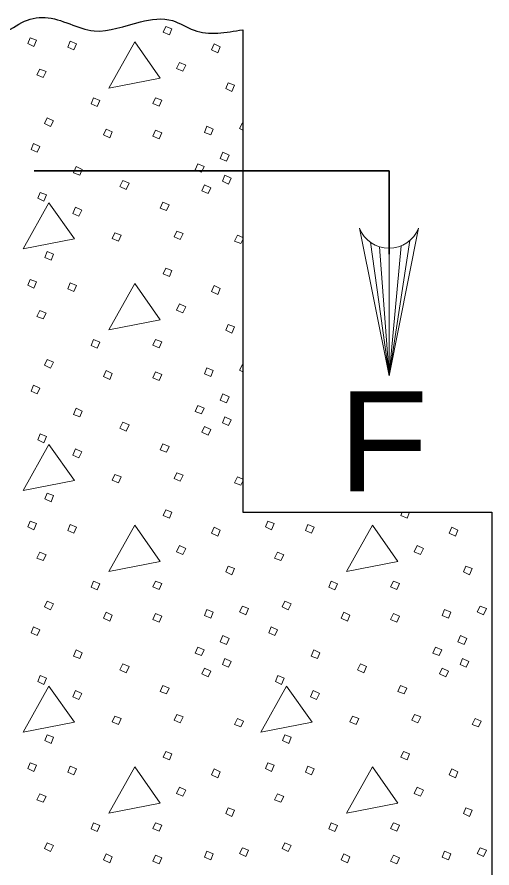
# Model space of a CAD drawing. Extents: x 1036.7 to 1070.7, y 883.9 to 905.9.
# Drawn here: x 1055.674 to 1056.813, y 898.475 to 900.516 of the extents above; entities that cross this region are included whole.
import ezdxf

# ---------------------------------------------------------------- set-up
doc = ezdxf.new("R2010")
doc.units = 0
doc.header["$LTSCALE"] = 0.062
doc.layers.add('1', color=7, linetype='Continuous', lineweight=13)

msp = doc.modelspace()

# ---------------------------------------------------------------- linework, layer by layer
at = {"layer": '1'}
for p, q in [((1056.2145, 900.26275), (1056.21542, 900.26242)), ((1056.2025, 899.99292), (1056.21542, 899.98775)), ((1056.52117, 899.97625), (1056.566, 899.65575)), ((1056.61558, 899.98008), (1056.566, 899.65575)), ((1056.59483, 899.96775), (1056.566, 899.65575)), ((1056.54333, 899.96542), (1056.566, 899.65575)), ((1056.566, 899.96208), (1056.566, 899.65575)), ((1056.2145, 899.68308), (1056.21542, 899.68275)), ((1056.2025, 899.41325), (1056.21542, 899.40808))]:
    msp.add_line(p, q, dxfattribs=at)
at = {"layer": '1', "lineweight": 35}
for q in [(1055.71567, 900.14717), (1056.566, 899.94725)]:
    msp.add_line((1056.566, 900.14717), q, dxfattribs=at)
at = {"layer": '1'}
for points in [[(1056.03058, 900.49367), (1056.04558, 900.48767), (1056.03958, 900.47367), (1056.02458, 900.47967)], [(1055.70575, 900.46667), (1055.72075, 900.46067), (1055.71475, 900.44567), (1055.69975, 900.45267)], [(1055.80167, 900.45867), (1055.81667, 900.45167), (1055.81067, 900.43767), (1055.79567, 900.44367)], [(1055.95667, 900.45667), (1055.89467, 900.34575), (1056.01758, 900.36975)], [(1056.1465, 900.45167), (1056.1615, 900.44467), (1056.1555, 900.43067), (1056.1405, 900.43767)], [(1056.06358, 900.40767), (1056.07858, 900.40067), (1056.07158, 900.38667), (1056.05658, 900.39267)], [(1055.72875, 900.39167), (1055.74375, 900.38567), (1055.73675, 900.37167), (1055.72175, 900.37767)], [(1056.1805, 900.35875), (1056.1955, 900.35275), (1056.1895, 900.33775), (1056.1745, 900.34475)], [(1055.85767, 900.32275), (1055.87267, 900.31575), (1055.86667, 900.30175), (1055.85167, 900.30775)], [(1056.00658, 900.32275), (1056.02158, 900.31675), (1056.01458, 900.30275), (1055.99958, 900.30875)], [(1055.74675, 900.27475), (1055.76175, 900.26775), (1055.75475, 900.25375), (1055.73975, 900.26075)], [(1056.12958, 900.25475), (1056.1445, 900.24775), (1056.13858, 900.23375), (1056.12358, 900.23975)], [(1055.88767, 900.24775), (1055.90267, 900.24075), (1055.89667, 900.22683), (1055.88167, 900.23375)], [(1056.00658, 900.24475), (1056.02158, 900.23875), (1056.01458, 900.22383), (1055.99958, 900.23075)], [(1055.71375, 900.21283), (1055.72875, 900.20583), (1055.72275, 900.19183), (1055.70775, 900.19883)], [(1056.1675, 900.19183), (1056.1825, 900.18483), (1056.1765, 900.17083), (1056.1615, 900.17683)], [(1055.81567, 900.15783), (1055.83067, 900.15083), (1055.82467, 900.13683), (1055.80967, 900.14283)], [(1056.10758, 900.16383), (1056.12258, 900.15783), (1056.11658, 900.14383), (1056.10158, 900.14983)], [(1056.1725, 900.13683), (1056.1875, 900.12983), (1056.1815, 900.11583), (1056.1665, 900.12283)], [(1055.92767, 900.12383), (1055.94267, 900.11783), (1055.93567, 900.10283), (1055.92067, 900.10983)], [(1056.12358, 900.11383), (1056.13858, 900.10683), (1056.13258, 900.09283), (1056.11758, 900.09983)], [(1055.72975, 900.09583), (1055.74475, 900.08983), (1055.73875, 900.07492), (1055.72375, 900.08192)], [(1055.75075, 900.07092), (1055.68875, 899.95992), (1055.81167, 899.98392)], [(1056.02358, 900.07192), (1056.03858, 900.06592), (1056.03258, 900.05192), (1056.01758, 900.05792)], [(1055.81467, 900.05992), (1055.82967, 900.05292), (1055.82267, 900.03892), (1055.80767, 900.04492)], [(1055.90867, 899.99892), (1055.92367, 899.99292), (1055.91767, 899.97892), (1055.90267, 899.98492)], [(1056.05758, 900.00292), (1056.07258, 899.99692), (1056.06558, 899.98292), (1056.05058, 899.98892)], [(1055.74675, 899.95392), (1055.76175, 899.94792), (1055.75575, 899.933), (1055.74075, 899.93992)], [(1056.03058, 899.914), (1056.04558, 899.908), (1056.03958, 899.894), (1056.02458, 899.9)], [(1055.70575, 899.887), (1055.72075, 899.881), (1055.71475, 899.866), (1055.69975, 899.873)], [(1055.80167, 899.879), (1055.81667, 899.872), (1055.81067, 899.858), (1055.79567, 899.864)], [(1055.95667, 899.877), (1055.89467, 899.76608), (1056.01758, 899.79008)], [(1056.1465, 899.872), (1056.1615, 899.865), (1056.1555, 899.851), (1056.1405, 899.858)], [(1056.06358, 899.828), (1056.07858, 899.821), (1056.07158, 899.807), (1056.05658, 899.813)], [(1055.72875, 899.812), (1055.74375, 899.806), (1055.73675, 899.79208), (1055.72175, 899.798)], [(1056.1805, 899.77908), (1056.1955, 899.77308), (1056.1895, 899.75808), (1056.1745, 899.76508)], [(1055.85767, 899.74308), (1055.87267, 899.73608), (1055.86667, 899.72208), (1055.85167, 899.72808)], [(1056.00658, 899.74308), (1056.02158, 899.73708), (1056.01458, 899.72308), (1055.99958, 899.72908)], [(1055.74675, 899.69508), (1055.76175, 899.68808), (1055.75475, 899.67408), (1055.73975, 899.68108)], [(1055.88767, 899.66808), (1055.90267, 899.66108), (1055.89667, 899.64708), (1055.88167, 899.65408)], [(1056.00658, 899.66508), (1056.02158, 899.65908), (1056.01458, 899.64417), (1055.99958, 899.65108)], [(1056.12958, 899.67508), (1056.1445, 899.66808), (1056.13858, 899.65408), (1056.12358, 899.66008)], [(1055.71375, 899.63317), (1055.72875, 899.62617), (1055.72275, 899.61217), (1055.70775, 899.61917)], [(1056.1675, 899.61217), (1056.1825, 899.60517), (1056.1765, 899.59117), (1056.1615, 899.59717)], [(1056.10758, 899.58417), (1056.12258, 899.57817), (1056.11658, 899.56417), (1056.10158, 899.57017)], [(1055.81567, 899.57817), (1055.83067, 899.57117), (1055.82467, 899.55717), (1055.80967, 899.56317)], [(1055.92767, 899.54417), (1055.94267, 899.53817), (1055.93567, 899.52317), (1055.92067, 899.53017)], [(1056.1725, 899.55717), (1056.1875, 899.55017), (1056.1815, 899.53617), (1056.1665, 899.54317)], [(1056.12358, 899.53417), (1056.13858, 899.52717), (1056.13258, 899.51317), (1056.11758, 899.52017)], [(1055.72975, 899.51617), (1055.74475, 899.51017), (1055.73875, 899.49525), (1055.72375, 899.50225)], [(1055.75075, 899.49125), (1055.68875, 899.38025), (1055.81167, 899.40425)], [(1055.81467, 899.48025), (1055.82967, 899.47325), (1055.82267, 899.45925), (1055.80767, 899.46525)], [(1056.02358, 899.49225), (1056.03858, 899.48625), (1056.03258, 899.47225), (1056.01758, 899.47825)], [(1055.90867, 899.41925), (1055.92367, 899.41325), (1055.91767, 899.39925), (1055.90267, 899.40525)], [(1056.05758, 899.42325), (1056.07258, 899.41725), (1056.06558, 899.40325), (1056.05058, 899.40925)], [(1055.74675, 899.37425), (1055.76175, 899.36825), (1055.75575, 899.35333), (1055.74075, 899.36025)], [(1056.03058, 899.33433), (1056.04558, 899.32833), (1056.03958, 899.31433), (1056.02458, 899.32033)], [(1055.70575, 899.30733), (1055.72075, 899.30133), (1055.71475, 899.28633), (1055.69975, 899.29333)], [(1055.80167, 899.29933), (1055.81667, 899.29233), (1055.81067, 899.27833), (1055.79567, 899.28433)], [(1055.95667, 899.29733), (1055.89467, 899.18642), (1056.01758, 899.21042)], [(1056.2755, 899.30733), (1056.2905, 899.30133), (1056.2845, 899.28633), (1056.2695, 899.29333)], [(1056.37142, 899.29933), (1056.38642, 899.29233), (1056.38042, 899.27833), (1056.36542, 899.28433)], [(1056.52633, 899.29733), (1056.46442, 899.18642), (1056.58733, 899.21042)], [(1056.1465, 899.29233), (1056.1615, 899.28533), (1056.1555, 899.27133), (1056.1405, 899.27833)], [(1056.71625, 899.29233), (1056.73125, 899.28533), (1056.72525, 899.27133), (1056.71025, 899.27833)], [(1056.06358, 899.24833), (1056.07858, 899.24133), (1056.07158, 899.22733), (1056.05658, 899.23333)], [(1056.63333, 899.24833), (1056.64833, 899.24133), (1056.64133, 899.22733), (1056.62633, 899.23333)], [(1055.72875, 899.23233), (1055.74375, 899.22633), (1055.73675, 899.21242), (1055.72175, 899.21833)], [(1056.2985, 899.23233), (1056.3135, 899.22633), (1056.3065, 899.21242), (1056.2915, 899.21833)], [(1056.1805, 899.19942), (1056.1955, 899.19342), (1056.1895, 899.17842), (1056.1745, 899.18542)], [(1056.75025, 899.19942), (1056.76525, 899.19342), (1056.75925, 899.17842), (1056.74425, 899.18542)], [(1055.85767, 899.16342), (1055.87267, 899.15642), (1055.86667, 899.14242), (1055.85167, 899.14842)], [(1056.00658, 899.16342), (1056.02158, 899.15742), (1056.01458, 899.14342), (1055.99958, 899.14942)], [(1056.42742, 899.16342), (1056.44242, 899.15642), (1056.43642, 899.14242), (1056.42142, 899.14842)], [(1056.57633, 899.16342), (1056.59133, 899.15742), (1056.58433, 899.14342), (1056.56933, 899.14942)], [(1055.74675, 899.11542), (1055.76175, 899.10842), (1055.75475, 899.09442), (1055.73975, 899.10142)], [(1056.3165, 899.11542), (1056.33142, 899.10842), (1056.32442, 899.09442), (1056.3095, 899.10142)], [(1056.12958, 899.09542), (1056.1445, 899.08842), (1056.13858, 899.07442), (1056.12358, 899.08042)], [(1056.2145, 899.10342), (1056.2295, 899.09742), (1056.2225, 899.08242), (1056.2075, 899.08942)], [(1056.69925, 899.09542), (1056.71425, 899.08842), (1056.70825, 899.07442), (1056.69325, 899.08042)], [(1056.78425, 899.10342), (1056.79925, 899.09742), (1056.79225, 899.08242), (1056.77725, 899.08942)], [(1055.88767, 899.08842), (1055.90267, 899.08142), (1055.89667, 899.0675), (1055.88167, 899.07442)], [(1056.00658, 899.08542), (1056.02158, 899.07942), (1056.01458, 899.0645), (1055.99958, 899.07142)], [(1056.45742, 899.08842), (1056.47242, 899.08142), (1056.46642, 899.0675), (1056.45142, 899.07442)], [(1056.57633, 899.08542), (1056.59133, 899.07942), (1056.58433, 899.0645), (1056.56933, 899.07142)], [(1055.71375, 899.0535), (1055.72875, 899.0465), (1055.72275, 899.0325), (1055.70775, 899.0395)], [(1056.2835, 899.0535), (1056.2985, 899.0465), (1056.2925, 899.0325), (1056.2775, 899.0395)], [(1056.1675, 899.0325), (1056.1825, 899.0255), (1056.1765, 899.0115), (1056.1615, 899.0175)], [(1056.73725, 899.0325), (1056.75225, 899.0255), (1056.74625, 899.0115), (1056.73125, 899.0175)], [(1055.81567, 898.9985), (1055.83067, 898.9915), (1055.82467, 898.9775), (1055.80967, 898.9835)], [(1056.10758, 899.0045), (1056.12258, 898.9985), (1056.11658, 898.9845), (1056.10158, 898.9905)], [(1056.38542, 898.9985), (1056.40042, 898.9915), (1056.39442, 898.9775), (1056.37942, 898.9835)], [(1056.67725, 899.0045), (1056.69225, 898.9985), (1056.68625, 898.9845), (1056.67125, 898.9905)], [(1056.1725, 898.9775), (1056.1875, 898.9705), (1056.1815, 898.9565), (1056.1665, 898.9635)], [(1056.74225, 898.9775), (1056.75725, 898.9705), (1056.75125, 898.9565), (1056.73625, 898.9635)], [(1055.92767, 898.9645), (1055.94267, 898.9585), (1055.93567, 898.9435), (1055.92067, 898.9505)], [(1056.12358, 898.9545), (1056.13858, 898.9475), (1056.13258, 898.9335), (1056.11758, 898.9405)], [(1056.49733, 898.9645), (1056.51233, 898.9585), (1056.50533, 898.9435), (1056.49042, 898.9505)], [(1056.69325, 898.9545), (1056.70825, 898.9475), (1056.70225, 898.9335), (1056.68725, 898.9405)], [(1055.72975, 898.9365), (1055.74475, 898.9305), (1055.73875, 898.91558), (1055.72375, 898.92258)], [(1056.2995, 898.9365), (1056.31442, 898.9305), (1056.3085, 898.91558), (1056.2935, 898.92258)], [(1055.75075, 898.91158), (1055.68875, 898.80058), (1055.81167, 898.82458)], [(1056.02358, 898.91258), (1056.03858, 898.90658), (1056.03258, 898.89258), (1056.01758, 898.89858)], [(1056.32042, 898.91158), (1056.2585, 898.80058), (1056.38142, 898.82458)], [(1056.59333, 898.91258), (1056.60833, 898.90658), (1056.60233, 898.89258), (1056.58733, 898.89858)], [(1055.81467, 898.90058), (1055.82967, 898.89358), (1055.82267, 898.87958), (1055.80767, 898.88558)], [(1056.38442, 898.90058), (1056.39942, 898.89358), (1056.39242, 898.87958), (1056.37742, 898.88558)], [(1055.90867, 898.83958), (1055.92367, 898.83358), (1055.91767, 898.81958), (1055.90267, 898.82558)], [(1056.05758, 898.84358), (1056.07258, 898.83758), (1056.06558, 898.82358), (1056.05058, 898.82958)], [(1056.2025, 898.83358), (1056.2175, 898.82758), (1056.2105, 898.81358), (1056.1955, 898.81958)], [(1056.47842, 898.83958), (1056.49333, 898.83358), (1056.48742, 898.81958), (1056.47242, 898.82558)], [(1056.62733, 898.84358), (1056.64233, 898.83758), (1056.63533, 898.82358), (1056.62033, 898.82958)], [(1056.77225, 898.83358), (1056.78725, 898.82758), (1056.78025, 898.81358), (1056.76525, 898.81958)], [(1055.74675, 898.79458), (1055.76175, 898.78858), (1055.75575, 898.77367), (1055.74075, 898.78067)], [(1056.3165, 898.79458), (1056.33142, 898.78858), (1056.32542, 898.77367), (1056.3105, 898.78067)], [(1056.03058, 898.75467), (1056.04558, 898.74867), (1056.03958, 898.73467), (1056.02458, 898.74067)], [(1056.60033, 898.75467), (1056.61533, 898.74867), (1056.60933, 898.73467), (1056.59433, 898.74067)], [(1055.70575, 898.72767), (1055.72075, 898.72167), (1055.71475, 898.70667), (1055.69975, 898.71367)], [(1056.2755, 898.72767), (1056.2905, 898.72167), (1056.2845, 898.70667), (1056.2695, 898.71367)], [(1055.80167, 898.71967), (1055.81667, 898.71267), (1055.81067, 898.69867), (1055.79567, 898.70467)], [(1055.95667, 898.71767), (1055.89467, 898.60675), (1056.01758, 898.63075)], [(1056.1465, 898.71267), (1056.1615, 898.70567), (1056.1555, 898.69167), (1056.1405, 898.69867)], [(1056.37142, 898.71967), (1056.38642, 898.71267), (1056.38042, 898.69867), (1056.36542, 898.70467)], [(1056.52633, 898.71767), (1056.46442, 898.60675), (1056.58733, 898.63075)], [(1056.71625, 898.71267), (1056.73125, 898.70567), (1056.72525, 898.69167), (1056.71025, 898.69867)], [(1056.06358, 898.66867), (1056.07858, 898.66167), (1056.07158, 898.64767), (1056.05658, 898.65367)], [(1056.63333, 898.66867), (1056.64833, 898.66167), (1056.64133, 898.64767), (1056.62633, 898.65367)], [(1055.72875, 898.65267), (1055.74375, 898.64667), (1055.73675, 898.63275), (1055.72175, 898.63875)], [(1056.2985, 898.65267), (1056.3135, 898.64667), (1056.3065, 898.63275), (1056.2915, 898.63875)], [(1056.1805, 898.61975), (1056.1955, 898.61375), (1056.1895, 898.59875), (1056.1745, 898.60575)], [(1056.75025, 898.61975), (1056.76525, 898.61375), (1056.75925, 898.59875), (1056.74425, 898.60575)], [(1055.85767, 898.58375), (1055.87267, 898.57675), (1055.86667, 898.56275), (1055.85167, 898.56875)], [(1056.00658, 898.58375), (1056.02158, 898.57775), (1056.01458, 898.56375), (1055.99958, 898.56975)], [(1056.42742, 898.58375), (1056.44242, 898.57675), (1056.43642, 898.56275), (1056.42142, 898.56875)], [(1056.57633, 898.58375), (1056.59133, 898.57775), (1056.58433, 898.56375), (1056.56933, 898.56975)], [(1055.74675, 898.53575), (1055.76175, 898.52875), (1055.75475, 898.51475), (1055.73975, 898.52175)], [(1056.2145, 898.52375), (1056.2295, 898.51775), (1056.2225, 898.50275), (1056.2075, 898.50975)], [(1056.3165, 898.53575), (1056.33142, 898.52875), (1056.32442, 898.51475), (1056.3095, 898.52175)], [(1056.78425, 898.52375), (1056.79925, 898.51775), (1056.79225, 898.50275), (1056.77725, 898.50975)], [(1055.88767, 898.50875), (1055.90267, 898.50175), (1055.89667, 898.48783), (1055.88167, 898.49483)], [(1056.00658, 898.50575), (1056.02158, 898.49975), (1056.01458, 898.48483), (1055.99958, 898.49175)], [(1056.12958, 898.51575), (1056.1445, 898.50875), (1056.13858, 898.49483), (1056.12358, 898.50075)], [(1056.45742, 898.50875), (1056.47242, 898.50175), (1056.46642, 898.48783), (1056.45142, 898.49483)], [(1056.57633, 898.50575), (1056.59133, 898.49975), (1056.58433, 898.48483), (1056.56933, 898.49175)], [(1056.69925, 898.51575), (1056.71425, 898.50875), (1056.70825, 898.49483), (1056.69325, 898.50075)]]:
    msp.add_lwpolyline(points, close=True, dxfattribs=at)
at = {"layer": '1', "lineweight": 25}
msp.add_lwpolyline([(1056.21542, 900.486), (1056.21542, 899.32858), (1056.81275, 899.32858), (1056.81275, 893.80992)], dxfattribs=at)
at = {"layer": '1'}
for points in [[(1056.21542, 900.24508), (1056.2075, 900.24875), (1056.2145, 900.26275)], [(1056.63683, 900.00975), (1056.566, 899.65575), (1056.49517, 900.00975)], [(1056.21542, 899.98275), (1056.2105, 899.97292), (1056.1955, 899.97892), (1056.2025, 899.99292)], [(1056.21542, 899.66542), (1056.2075, 899.66908), (1056.2145, 899.68308)], [(1056.21542, 899.40308), (1056.2105, 899.39325), (1056.1955, 899.39925), (1056.2025, 899.41325)], [(1056.61467, 899.32858), (1056.61533, 899.32833), (1056.60933, 899.31433), (1056.59433, 899.32033), (1056.59783, 899.32858)]]:
    msp.add_lwpolyline(points, dxfattribs=at)
msp.add_arc((1056.56593, 900.03837), 0.0764, 202.08782, 337.91395, dxfattribs=at)
at = {"layer": '1', "lineweight": 25}
msp.add_spline([(1055.32258, 900.50358), (1055.44183, 900.50517), (1055.57383, 900.49142), (1055.63208, 900.47708), (1055.68575, 900.50333), (1055.74133, 900.51533), (1055.85883, 900.48325), (1055.96992, 900.505), (1056.047, 900.50775), (1056.0985, 900.48475), (1056.21542, 900.486)], degree=3, dxfattribs=at)

# ---------------------------------------------------------------- texts
at = {"layer": '1', "width": 1.1}
msp.add_text('F', height=0.24, dxfattribs=at).set_placement((1056.44417, 899.37833))

doc.saveas('drawing.dxf')
